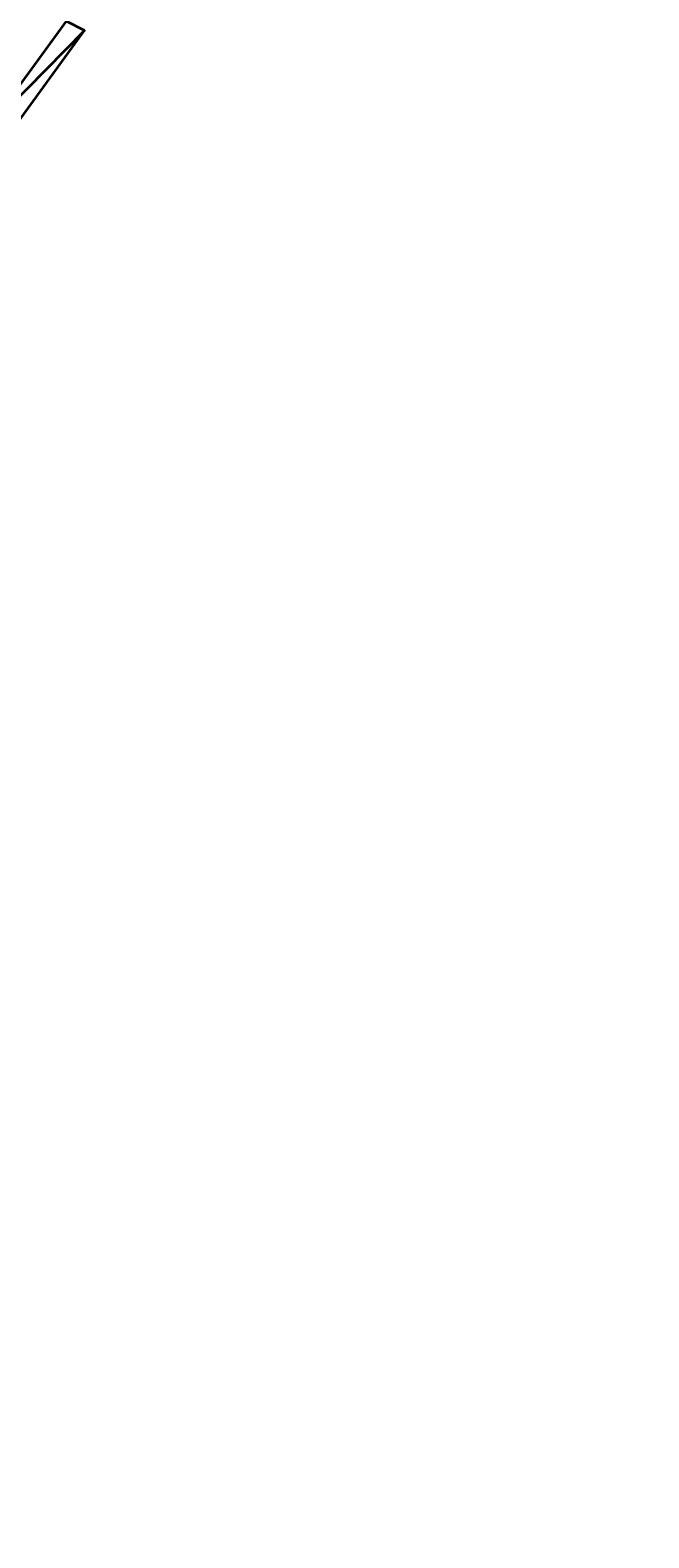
# Model space of a CAD drawing. Header units: metres. Extents: x 92403 to 95147, y 464428 to 465602.
# Tile 394 of 568: x 93243 to 93266, y 464982 to 465037. Entities that reach past the tile are written whole.
import ezdxf
from ezdxf.enums import TextEntityAlignment as Align

# ---------------------------------------------------------------- set-up
doc = ezdxf.new("R2010")
doc.units = ezdxf.units.M
doc.layers.get('0').update_dxf_attribs({"linetype": 'CONTINUOUS'})
for name, color, linetype, lineweight in [('B-WE-RI-GWA_STROOMRICHTING-S', 30, 'CONTINUOUS', 25), ('N-WE-VH-KANTOPSLUITING_INRITBAND-G', 210, 'CONTINUOUS', 35), ('N-WE-VH-KANTOPSLUITING_VOORKANTBAND-G', 50, 'CONTINUOUS', 35)]:
    doc.layers.add(name, color=color, linetype=linetype, lineweight=lineweight)
doc.styles.add('NLCS-ISO', font='NLCS-ISO.ttf')

# ---------------------------------------------------------------- blocks, each defined once
blk = doc.blocks.new('*U380')
at = {"ltscale": 0.1}
blk.add_hatch(color=256, dxfattribs=at).paths.add_polyline_path([(-2.5, 0), (2.5, -0.83), (2.5, 0.83)])
at = {"ltscale": 0.1, "flags": 128}
blk.add_lwpolyline([(-2.5, 0), (2.5, -0.83), (2.5, 0.83)], close=True, dxfattribs=at)
at = {"ltscale": 0.1, "style": 'NLCS-ISO'}
for tag, p in [('MAT', (-1, 0.5)), ('BOBL', (-55.2, 0))]:
    blk.add_attdef(tag, text='', height=1.8, dxfattribs=at).set_placement(p, align=Align.BOTTOM_RIGHT)
for tag, p in [('DIA', (1, 0.5)), ('BOBR', (55.27, 0))]:
    blk.add_attdef(tag, text='', height=1.8, dxfattribs=at).set_placement(p, align=Align.BOTTOM_LEFT)
blk.add_attdef('JVA', text='', height=1.8, dxfattribs=at).set_placement((0, -1), align=Align.TOP_CENTER)

msp = doc.modelspace()

# ---------------------------------------------------------------- linework, layer by layer
at = {"layer": 'N-WE-VH-KANTOPSLUITING_INRITBAND-G', "flags": 128}
msp.add_lwpolyline([(93244.789002, 465037.582147), (93239.075441, 465029.72512), (93239.682017, 465029.284024), (93245.466772, 465037.238955)], close=True, dxfattribs=at)
msp.add_lwpolyline([(93245.466772, 465037.238955), (93241.932221, 465033.653634), (93239.682017, 465029.284024)], dxfattribs=at)
at = {"layer": 'N-WE-VH-KANTOPSLUITING_VOORKANTBAND-G', "linetype": 'Continuous', "lineweight": 15, "flags": 128}
msp.add_lwpolyline([(93265.097, 465088.643, 0.001407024), (93255.33, 465074.327), (93243.144, 465056.441, 0.000436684), (93232.092, 465040.137), (93226.693, 465032.162, -0.001519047), (93222.167, 465025.461, 0.00129746), (93203.782, 464998.526, -0.009952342), (93190.71, 464980.797), (93178.850137, 464965.513613, -0.415462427), (93174.627625, 464965.016514), (93173.922227, 464965.575762, -0.412634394), (93173.425144, 464969.777644), (93173.525, 464969.905, 0.002760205), (93178.651, 464976.512), (93183.593069, 464982.955501, 0.011676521), (93201.312, 465007.21, 0.002867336), (93214.552329, 465026.761439), (93220.623, 465035.668), (93226.268, 465043.936, -0.001965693), (93239.291, 465063.092), (93249.367, 465077.94, -0.001147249), (93261.259462, 465095.464025)], format="xyb", dxfattribs=at)

# ---------------------------------------------------------------- block references
at = {"layer": 'B-WE-RI-GWA_STROOMRICHTING-S', "xscale": 0.2, "yscale": 0.2, "zscale": 0.2, "rotation": 55.11564523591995}
msp.add_blockref('*U380', (93238.7645, 465046.33), dxfattribs=at).add_auto_attribs({'MAT': 'Beton', 'DIA': '%%C600', 'BOBL': '-1,82', 'BOBR': '-1,80'})

doc.saveas('drawing.dxf')
